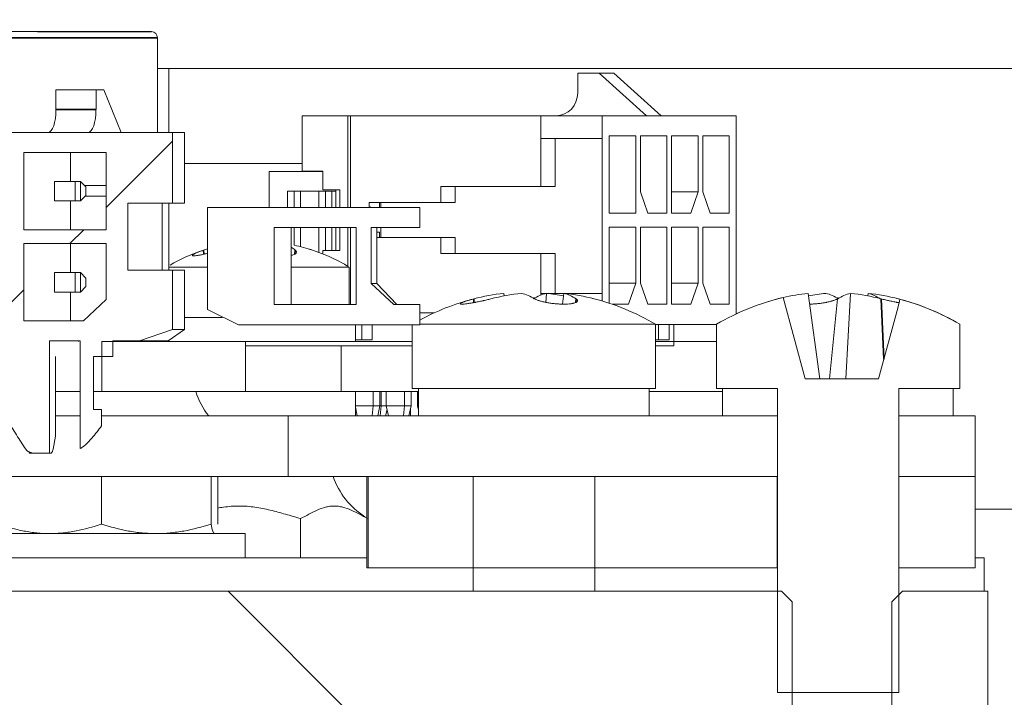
# Model space of a CAD drawing. Header units: millimetres. Extents: x 4 to 1188, y 1 to 840.
# Tile 290 of 299: x 904.81 to 909.43, y 492.29 to 495.48. Entities that reach past the tile are written whole.
import ezdxf

# ---------------------------------------------------------------- set-up
doc = ezdxf.new("R2010")
doc.units = ezdxf.units.MM
doc.layers.add('1', color=7, linetype='Continuous')
doc.styles.add('Arial Unicode MS', font='Arial Unicode MS')
doc.dimstyles.get("Standard").update_dxf_attribs({"dimtxt": 0.18, "dimasz": 0.18, "dimexe": 0.18, "dimexo": 0.0625, "dimgap": 0.09, "dimtad": 0, "dimtih": 1, "dimtoh": 1, "dimdec": 4, "dimzin": 0, "dimdsep": 46, "dimtxsty": 'Standard', "dimcen": 0.09, "dimadec": 0, "dimazin": 0, "dimtfac": 1, "dimtdec": 4, "dimtofl": 0, "dimtmove": 0, "dimatfit": 3, "dimfxl": 0, "dimtolj": 1, "dimtzin": 0, "dimarcsym": 0})

# ---------------------------------------------------------------- blocks, each defined once
blk = doc.blocks.new('_U18')
at = {"layer": '1', "color": 18, "lineweight": 35}
for p, q in [((919.3673, 499.3819), (938.1657, 499.3819)), ((936.1657, 499.3819), (936.1657, 485.8009)), ((891.0282, 485.8009), (938.1657, 485.8009))]:
    blk.add_line(p, q, dxfattribs=at)
at = {"layer": '1', "color": 18, "lineweight": 70}
for points in [[(936.1657, 499.3819), (936.9416, 495.8819), (935.3897, 495.8819)], [(936.1657, 485.8009), (935.3897, 489.3009), (936.9416, 489.3009)]]:
    blk.add_solid(points, dxfattribs=at)
at = {"layer": '1', "color": 18, "linetype": 'Continuous', "lineweight": 13, "insert": (935.7128, 490.5456), "char_height": 3, "attachment_point": 7, "rotation": 90, "line_spacing_factor": 1.047437, "style": 'Arial Unicode MS'}
blk.add_mtext('\\fArial Unicode MS|b0|i0;\\W1.0000;95', dxfattribs=at)

msp = doc.modelspace()

# ---------------------------------------------------------------- hatches: boundary and pattern name
at = {"layer": '1', "linetype": 'Continuous', "lineweight": 35}
h = msp.add_hatch(dxfattribs=at)
h.set_pattern_fill('ANSI31', color=154, scale=1.55, angle=-2.13e-14, style=0)
h.paths.add_polyline_path([(910.7602, 492.2676), (910.7602, 491.839), (908.053, 491.839), (908.053, 492.2676)], flags=0)
edge = h.paths.add_edge_path(flags=0)
edge.add_arc((921.8244, 497.8176), 0.5429, 0, 90, ccw=False)
edge.add_line((922.3673, 497.8176), (922.3673, 496.1247))
edge.add_line((922.3673, 496.1247), (921.9387, 496.1247))
edge.add_line((921.9387, 496.1247), (921.9387, 497.8176))
edge.add_arc((921.8244, 497.8176), 0.1143, 360, 450)
edge.add_line((921.8244, 497.9319), (920.3959, 497.9319))
edge.add_line((920.3959, 497.9319), (920.3959, 498.3605))
edge.add_line((920.3959, 498.3605), (921.8244, 498.3605))
edge = h.paths.add_edge_path(flags=0)
edge.add_arc((900.6244, 497.8176), 0.1143, 90, 180)
edge.add_line((900.5101, 497.8176), (900.5101, 496.1247))
edge.add_line((900.5101, 496.1247), (900.0816, 496.1247))
edge.add_line((900.0816, 496.1247), (900.0816, 497.8176))
edge.add_arc((900.6244, 497.8176), 0.5429, 90, 180, ccw=False)
edge.add_line((900.6244, 498.3605), (902.053, 498.3605))
edge.add_line((902.053, 498.3605), (902.053, 497.9319))
edge.add_line((902.053, 497.9319), (900.6244, 497.9319))
h.paths.add_polyline_path([(911.6887, 491.839), (911.6887, 492.2676), (914.3959, 492.2676), (914.3959, 491.839)], flags=0)
h = msp.add_hatch(dxfattribs=at)
h.set_pattern_fill('ANSI31', color=154, scale=1.55, angle=-2.13e-14, style=0)
h.paths.add_polyline_path([(905.2146, 494.1601), (905.2146, 494.423), (904.8285, 494.423), (904.8285, 494.0601), (905.1082, 494.0601)], flags=0)
edge = h.paths.add_edge_path(flags=0)
edge.add_spline(control_points=[(904.7975, 493.893), (904.7877, 493.8111), (904.7753, 493.7081), (904.763, 493.6052)], knot_values=[0, 0, 0, 0, 1, 1, 1, 1], degree=3, periodic=0)
edge.add_spline(control_points=[(904.763, 493.6052), (904.7658, 493.57), (904.7798, 493.5471), (904.8012, 493.5129), (904.8083, 493.5015), (904.8229, 493.4789), (904.8302, 493.4677), (904.8405, 493.4561)], knot_values=[0, 0, 0, 0, 0.5, 0.5, 0.75, 0.75, 1, 1, 1, 1], degree=3, periodic=0)
edge.add_line((904.8405, 493.4561), (904.9493, 493.9658))
edge.add_line((904.9493, 493.9658), (905.0937, 493.9658))
edge.add_line((905.0937, 493.9658), (905.0937, 493.4598))
edge.add_line((905.3719, 493.9658), (905.527, 494.0201))
edge.add_line((905.527, 494.0201), (905.527, 494.2987))
edge.add_line((905.527, 494.2987), (905.3165, 494.2987))
edge.add_line((905.3165, 494.2987), (905.3165, 494.613))
edge.add_line((905.3165, 494.613), (905.527, 494.613))
edge.add_line((905.527, 494.613), (905.527, 494.9458))
edge.add_line((905.527, 494.9458), (904.478, 494.9458))
edge.add_line((904.478, 494.9458), (904.478, 494.613))
edge.add_line((904.478, 494.613), (904.7265, 494.613))
edge.add_line((904.7265, 494.613), (904.7265, 494.2987))
edge.add_line((904.7265, 494.2987), (904.478, 494.2987))
edge.add_line((904.478, 494.2987), (904.478, 493.893))
edge.add_line((904.516, 494.0201), (904.6711, 493.9658))
h.paths.add_polyline_path([(904.8285, 494.4887), (905.2146, 494.4887), (905.2146, 494.8516), (904.8285, 494.8516)], flags=0)
h = msp.add_hatch(dxfattribs=at)
h.set_pattern_fill('ANSI31', color=154, scale=1.55, angle=29.9848, style=0)
edge = h.paths.add_edge_path(flags=0)
edge.add_line((908.4987, 493.7883), (908.394, 494.1696))
edge.add_arc((908.653, 493.0716), 1.1281, 103.2702, 120.4307)
edge.add_line((908.0816, 494.0443), (908.0816, 493.7426))
edge.add_line((908.0816, 493.7426), (908.3674, 493.7426))
edge.add_line((908.3674, 493.7426), (908.3674, 492.314))
edge.add_line((908.3674, 492.314), (908.9386, 492.314))
edge.add_line((908.9386, 493.7426), (908.9386, 492.314))
edge.add_line((909.2244, 493.7426), (908.9386, 493.7426))
edge.add_arc((908.653, 493.0716), 1.1281, 59.5693, 75.0825, ccw=False)
edge.add_line((909.2244, 494.0443), (909.2244, 493.7426))
edge.add_line((908.8418, 493.7883), (908.9346, 494.1266))
edge.add_line((908.4987, 493.7883), (908.8418, 493.7883))
h = msp.add_hatch(dxfattribs=at)
h.set_pattern_fill('ANSI31', color=154, scale=1.55, angle=29.9848, style=0)
h.paths.add_polyline_path([(905.1948, 493.7283), (905.1948, 493.9624), (905.8695, 493.9624), (905.8695, 493.7283)], flags=0)
h.paths.add_polyline_path([(894.9092, 493.7283), (894.9092, 493.9624), (902.8747, 493.9624), (902.8747, 493.7283)], flags=0)
h.paths.add_polyline_path([(903.0145, 493.7283), (903.0145, 493.9624), (904.7935, 493.9624), (904.7935, 493.7283)], flags=0)
h = msp.add_hatch(dxfattribs=at)
h.set_pattern_fill('ANSI31', color=154, scale=1.55, angle=-2.13e-14, style=0)
h.paths.add_polyline_path([(908.3674, 493.7426), (908.3674, 493.614), (908.1102, 493.614), (908.1102, 493.7426)], flags=0)
h = msp.add_hatch(dxfattribs=at)
h.set_pattern_fill('ANSI31', color=154, scale=1.55, angle=-2.13e-14, style=0)
h.paths.add_polyline_path([(908.3673, 492.8997), (907.5101, 492.8997), (907.5101, 493.3283), (908.3673, 493.3283)], flags=0)
h.paths.add_polyline_path([(906.4454, 493.3283), (906.9387, 493.3283), (906.9387, 492.8997), (906.4454, 492.8997)], flags=0)
h.paths.add_polyline_path([(909.2959, 492.8997), (908.9387, 492.8997), (908.9387, 493.3283), (909.2959, 493.3283)], flags=0)
h = msp.add_hatch(dxfattribs=at)
h.set_pattern_fill('ANSI31', color=154, scale=1.55, angle=89.9544, style=0)
edge = h.paths.add_edge_path(flags=0)
edge.add_line((891.0639, 492.6473), (891.0639, 492.2545))
edge.add_spline(control_points=[(891.0639, 492.2545), (891.0163, 492.2069), (890.9687, 492.1592), (890.9211, 492.1116)], knot_values=[0, 0, 0, 0, 1, 1, 1, 1], degree=3, periodic=0)
edge.add_line((890.9211, 492.1116), (889.7425, 492.1116))
edge.add_line((889.7425, 492.1116), (889.7425, 492.7902))
edge.add_line((889.7425, 492.7902), (890.9211, 492.7902))
edge.add_spline(control_points=[(890.9211, 492.7902), (890.9687, 492.7426), (891.0163, 492.695), (891.0639, 492.6473)], knot_values=[0, 0, 0, 0, 1, 1, 1, 1], degree=3, periodic=0)
edge = h.paths.add_edge_path(flags=0)
edge.add_spline(control_points=[(899.9923, 492.1116), (899.9447, 492.1592), (899.8971, 492.2069), (899.8494, 492.2545)], knot_values=[0, 0, 0, 0, 1, 1, 1, 1], degree=3, periodic=0)
edge.add_line((899.8494, 492.2545), (899.8494, 492.6473))
edge.add_spline(control_points=[(899.8494, 492.6473), (899.8971, 492.695), (899.9447, 492.7426), (899.9923, 492.7902)], knot_values=[0, 0, 0, 0, 1, 1, 1, 1], degree=3, periodic=0)
edge.add_line((899.9923, 492.7902), (908.4371, 492.7902))
edge.add_line((908.4371, 492.7902), (908.4371, 492.1116))
edge.add_line((908.4371, 492.1116), (899.9923, 492.1116))
h.paths.add_polyline_path([(909.3567, 492.7902), (909.3567, 492.1116), (908.9049, 492.1116), (908.9049, 492.7902)], flags=0)

# ---------------------------------------------------------------- linework, layer by layer
at = {"layer": '1', "color": 154, "linetype": 'Continuous', "lineweight": 13}
for p, q in [((905.4275, 495.4195), (904.8928, 495.4195)), ((905.4275, 495.4195), (904.8928, 495.4195)), ((905.4275, 495.4181), (904.8928, 495.4181)), ((905.4561, 494.9458), (905.4561, 495.3909)), ((905.4561, 495.2462), (919.153, 495.2462)), ((905.5101, 494.9459), (905.5101, 495.2462)), ((907.4981, 495.2245), (907.4297, 495.2245)), ((907.4297, 495.2245), (907.5304, 495.2245)), ((907.4297, 495.1316), (907.4297, 495.2245)), ((907.4981, 495.2245), (907.5988, 495.2245)), ((907.5988, 495.2245), (907.5304, 495.2245)), ((907.5304, 495.2245), (907.7532, 495.0245)), ((907.5988, 495.2245), (907.8216, 495.0245)), ((904.9794, 495.1458), (905.1674, 495.1458)), ((904.9794, 495.1458), (904.9794, 495.053)), ((905.1674, 495.1458), (905.204, 495.1458)), ((905.1674, 495.053), (905.1674, 495.1458)), ((905.204, 495.1458), (905.2851, 494.9458)), ((906.2205, 495.0245), (906.135, 495.0245)), ((906.135, 494.7631), (906.135, 495.0245)), ((906.3498, 495.0245), (906.135, 495.0245)), ((906.4554, 495.0245), (906.2205, 495.0245)), ((906.362, 495.0245), (906.3498, 495.0245)), ((906.3498, 495.0245), (906.3498, 494.5937)), ((906.362, 494.5937), (906.362, 495.0245)), ((906.362, 495.0245), (907.2561, 495.0245)), ((907.0735, 495.0245), (906.4554, 495.0245)), ((906.9241, 495.0245), (906.8386, 495.0245)), ((906.8386, 495.0245), (907.0735, 495.0245)), ((906.9241, 495.0245), (907.1389, 495.0245)), ((908.0207, 495.0245), (907.1267, 495.0245)), ((907.1389, 495.0245), (907.1267, 495.0245)), ((907.2561, 494.9166), (907.2561, 495.0245)), ((907.2561, 495.0245), (907.5452, 495.0245)), ((907.7532, 495.0245), (907.329, 495.0245)), ((907.329, 495.0245), (907.3974, 495.0245)), ((907.5452, 495.0245), (907.5452, 494.9166)), ((907.5452, 495.0245), (908.1746, 495.0245)), ((907.7532, 495.0245), (907.8216, 495.0245)), ((908.1746, 495.0245), (908.0207, 495.0245)), ((908.1746, 494.9166), (908.1746, 495.0245)), ((904.478, 494.9458), (905.527, 494.9458)), ((905.1307, 494.9458), (904.9428, 494.9458)), ((905.527, 494.9458), (905.527, 494.613)), ((905.527, 494.9458), (905.5833, 494.9458)), ((905.5833, 494.9458), (905.5833, 494.8387)), ((907.2561, 494.9166), (907.2561, 494.6909)), ((907.5452, 494.9166), (907.2561, 494.9166)), ((907.3237, 494.6909), (907.3237, 494.9166)), ((907.5452, 494.9166), (907.5452, 494.1895)), ((907.578, 494.9295), (907.7021, 494.9295)), ((907.578, 494.5666), (907.578, 494.9295)), ((907.7021, 494.9295), (907.7021, 494.5666)), ((907.7246, 494.9295), (907.8487, 494.9295)), ((907.7246, 494.6666), (907.7246, 494.9295)), ((907.8487, 494.9295), (907.8487, 494.5666)), ((907.8711, 494.9295), (907.9952, 494.9295)), ((907.8711, 494.5666), (907.8711, 494.9295)), ((907.9952, 494.9295), (907.9952, 494.6666)), ((908.0177, 494.9295), (908.1418, 494.9295)), ((908.0177, 494.6666), (908.0177, 494.9295)), ((908.1418, 494.9295), (908.1418, 494.5666)), ((908.1746, 494.1895), (908.1746, 494.9166)), ((905.2146, 494.8516), (904.8285, 494.8516)), ((904.8285, 494.8516), (904.8285, 494.4887)), ((904.8285, 494.8516), (905.047, 494.8516)), ((905.047, 494.8516), (905.047, 494.7158)), ((905.2146, 494.8516), (905.047, 494.8516)), ((905.2146, 494.4887), (905.2146, 494.8516)), ((905.5833, 494.613), (905.5833, 494.8387)), ((905.5832, 494.7997), (906.135, 494.7997)), ((905.9813, 494.7615), (906.2323, 494.7615)), ((906.0125, 494.7615), (905.9813, 494.7615)), ((905.9813, 494.5937), (905.9813, 494.7615)), ((906.0125, 494.7615), (906.2323, 494.7615)), ((906.135, 494.7631), (906.2323, 494.7631)), ((906.2323, 494.7631), (906.2323, 494.6766)), ((904.9729, 494.7158), (905.0702, 494.7158)), ((904.9729, 494.6244), (904.9729, 494.7158)), ((905.0702, 494.7158), (905.0702, 494.6244)), ((905.0702, 494.7158), (905.0944, 494.7158)), ((905.0944, 494.7158), (905.1191, 494.6901)), ((905.0944, 494.7158), (905.0944, 494.6244)), ((905.1132, 494.6962), (905.2146, 494.6962)), ((905.1191, 494.6901), (905.1191, 494.6501)), ((906.2323, 494.6766), (906.3129, 494.6766)), ((906.2934, 494.5937), (906.2934, 494.6766)), ((906.3129, 494.6766), (906.3129, 494.5937)), ((906.7862, 494.6909), (906.7862, 494.6159)), ((907.2561, 494.6909), (906.7862, 494.6909)), ((906.8539, 494.6159), (906.8539, 494.6909)), ((907.3237, 494.6909), (907.2561, 494.6909)), ((905.1191, 494.6501), (905.0944, 494.6244)), ((905.2146, 494.6462), (905.1152, 494.6462)), ((906.0672, 494.6701), (906.0672, 494.5937)), ((906.2934, 494.6701), (906.0672, 494.6701)), ((906.0985, 494.6701), (906.0985, 494.5937)), ((906.1278, 494.5937), (906.1278, 494.6701)), ((906.2138, 494.6701), (906.2138, 494.5937)), ((906.245, 494.6701), (906.245, 494.5937)), ((906.2744, 494.5937), (906.2744, 494.6701)), ((907.7588, 494.5666), (907.7246, 494.6666)), ((907.9952, 494.6666), (907.8711, 494.6666)), ((907.9952, 494.6666), (907.961, 494.5666)), ((908.0519, 494.5666), (908.0177, 494.6666)), ((905.0702, 494.6244), (904.9729, 494.6244)), ((905.0084, 494.6244), (904.9729, 494.6244)), ((905.0084, 494.6244), (905.0944, 494.6244)), ((905.047, 494.6244), (905.047, 494.4887)), ((905.0944, 494.6244), (905.0702, 494.6244)), ((905.3165, 494.613), (905.3165, 494.2987)), ((905.527, 494.613), (905.3165, 494.613)), ((905.3165, 494.613), (905.3974, 494.613)), ((905.3974, 494.613), (905.5833, 494.613)), ((905.478, 494.613), (905.478, 494.2987)), ((905.5101, 494.2987), (905.5101, 494.613)), ((905.5833, 494.613), (905.527, 494.613)), ((905.6915, 494.1137), (905.6915, 494.5937)), ((905.6915, 494.5937), (906.688, 494.5937)), ((906.4506, 494.6159), (906.4506, 494.5937)), ((906.7862, 494.6159), (906.4506, 494.6159)), ((906.4554, 494.5944), (906.4554, 494.5954)), ((906.4554, 494.5954), (906.4583, 494.5944)), ((906.4583, 494.5944), (906.4554, 494.5944)), ((906.4554, 494.5944), (906.4557, 494.5944)), ((906.4557, 494.5944), (906.4583, 494.5944)), ((906.4987, 494.5937), (906.4987, 494.6159)), ((906.5048, 494.5937), (906.5048, 494.6159)), ((906.688, 494.5937), (906.688, 494.4994)), ((906.8539, 494.6159), (906.7862, 494.6159)), ((907.578, 494.5666), (907.7021, 494.5666)), ((907.7021, 494.5666), (907.578, 494.5666)), ((907.7587, 494.5666), (907.8487, 494.5666)), ((907.8487, 494.5666), (907.7588, 494.5666)), ((907.8711, 494.5666), (907.961, 494.5666)), ((907.961, 494.5666), (907.8711, 494.5666)), ((908.0519, 494.5666), (908.1418, 494.5666)), ((908.1418, 494.5666), (908.0519, 494.5666)), ((906.39, 494.4994), (906.0039, 494.4994)), ((906.0039, 494.4994), (906.0039, 494.1365)), ((906.0839, 494.4994), (906.0039, 494.4994)), ((906.39, 494.4994), (906.0839, 494.4994)), ((906.0839, 494.4994), (906.0839, 494.1365)), ((906.0985, 494.4994), (906.0985, 494.4154)), ((906.1278, 494.4089), (906.1278, 494.4994)), ((906.2138, 494.4994), (906.2138, 494.3823)), ((906.245, 494.4994), (906.245, 494.3909)), ((906.2744, 494.3909), (906.2744, 494.4994)), ((906.2934, 494.3909), (906.2934, 494.4994)), ((906.3129, 494.4994), (906.3129, 494.3909)), ((906.3498, 494.4994), (906.3498, 494.3167)), ((906.362, 494.1365), (906.362, 494.4994)), ((906.39, 494.1365), (906.39, 494.4994)), ((906.4866, 494.4994), (906.4599, 494.4994)), ((906.688, 494.4994), (906.46, 494.4994)), ((906.46, 494.4994), (906.46, 494.2365)), ((906.688, 494.4994), (906.4866, 494.4994)), ((906.4866, 494.4994), (906.4866, 494.2365)), ((906.5048, 494.4516), (906.5048, 494.4994)), ((907.578, 494.5009), (907.7021, 494.5009)), ((907.578, 494.1429), (907.578, 494.5009)), ((907.7021, 494.5009), (907.7021, 494.2381)), ((907.7246, 494.5009), (907.8487, 494.5009)), ((907.7246, 494.2381), (907.7246, 494.5009)), ((907.8487, 494.5009), (907.8487, 494.1381)), ((907.8711, 494.5009), (907.9952, 494.5009)), ((907.8711, 494.1381), (907.8711, 494.5009)), ((907.9952, 494.5009), (907.9952, 494.2381)), ((908.0177, 494.5009), (908.1418, 494.5009)), ((908.0177, 494.2381), (908.0177, 494.5009)), ((908.1418, 494.5009), (908.1418, 494.1381)), ((904.8285, 494.4887), (905.2146, 494.4887)), ((906.4987, 494.4766), (906.4866, 494.4766)), ((906.4987, 494.4766), (906.4866, 494.4766)), ((906.4987, 494.4516), (906.4866, 494.4516)), ((906.5048, 494.4516), (906.4866, 494.4516)), ((906.4866, 494.4516), (906.7862, 494.4516)), ((906.4987, 494.4516), (906.4987, 494.4766)), ((906.8539, 494.4516), (906.5048, 494.4516)), ((906.7862, 494.4516), (906.8539, 494.4516)), ((906.7862, 494.4516), (906.7862, 494.3766)), ((906.8539, 494.3766), (906.8539, 494.4516)), ((905.2146, 494.423), (904.8285, 494.423)), ((904.8285, 494.423), (904.8285, 494.0601)), ((905.047, 494.423), (904.8285, 494.423)), ((905.047, 494.423), (905.047, 494.2873)), ((905.2146, 494.423), (905.047, 494.423)), ((905.2146, 494.1601), (905.2146, 494.423)), ((906.2323, 494.3909), (906.2934, 494.3909)), ((906.3129, 494.3909), (906.2323, 494.3909)), ((906.2323, 494.3909), (906.2323, 494.3751)), ((906.3129, 494.3909), (906.2934, 494.3909)), ((906.8539, 494.3766), (906.7862, 494.3766)), ((906.7862, 494.3766), (907.2561, 494.3766)), ((907.3237, 494.3766), (906.8539, 494.3766)), ((907.2561, 494.3766), (907.3237, 494.3766)), ((907.2561, 494.3766), (907.2561, 494.1895)), ((907.3237, 494.1895), (907.3237, 494.3766)), ((905.5101, 494.3124), (905.6914, 494.3124)), ((906.0839, 494.3124), (906.0925, 494.3124)), ((906.0925, 494.3124), (906.3569, 494.3124)), ((906.3569, 494.1365), (906.3569, 494.3124)), ((904.9729, 494.1958), (904.9729, 494.2873)), ((904.9729, 494.2873), (905.0702, 494.2873)), ((905.0702, 494.2873), (905.0702, 494.1958)), ((905.0702, 494.2873), (905.0944, 494.2873)), ((905.0944, 494.2873), (905.0944, 494.1958)), ((905.0944, 494.2873), (905.1191, 494.2616)), ((905.1191, 494.2616), (905.1191, 494.2216)), ((905.3165, 494.2987), (905.527, 494.2987)), ((905.527, 494.2987), (905.527, 494.0201)), ((905.527, 494.2987), (905.5833, 494.2987)), ((905.5833, 494.1116), (905.5833, 494.2987)), ((905.1191, 494.2216), (905.0944, 494.1958)), ((906.4599, 494.2365), (906.4866, 494.2365)), ((906.46, 494.2365), (906.5664, 494.1365)), ((906.5806, 494.1365), (906.4866, 494.2365)), ((907.7021, 494.2381), (907.578, 494.2381)), ((907.7021, 494.2381), (907.6679, 494.1381)), ((907.7588, 494.1381), (907.7246, 494.2381)), ((907.9952, 494.2381), (907.8711, 494.2381)), ((907.9952, 494.2381), (907.961, 494.1381)), ((908.0519, 494.1381), (908.0177, 494.2381)), ((905.0702, 494.1958), (904.9729, 494.1958)), ((905.0084, 494.1958), (904.9729, 494.1958)), ((905.0084, 494.1958), (905.0944, 494.1958)), ((905.047, 494.1959), (905.047, 494.0601)), ((905.0944, 494.1958), (905.0702, 494.1958)), ((907.0851, 494.1776), (907.0835, 494.1894)), ((907.3237, 494.1895), (907.2561, 494.1895)), ((907.2561, 494.1809), (907.2561, 494.1895)), ((907.2561, 494.1895), (907.5452, 494.1895)), ((907.2803, 494.1471), (907.2828, 494.1894)), ((907.5452, 494.1895), (907.3237, 494.1895)), ((907.3585, 494.1393), (907.3654, 494.1894)), ((907.5452, 494.1895), (907.5452, 494.1532)), ((908.1746, 494.0933), (908.1746, 494.1895)), ((908.394, 494.1696), (908.4987, 493.7883)), ((908.5671, 493.7883), (908.512, 494.1894)), ((908.6885, 493.7883), (908.7113, 494.1894)), ((908.7923, 494.1776), (908.794, 494.1894)), ((905.1082, 494.0601), (905.2146, 494.1601)), ((906.0039, 494.1365), (906.39, 494.1365)), ((906.5664, 494.1365), (906.688, 494.1365)), ((906.688, 494.1365), (906.688, 494.0422)), ((907.5923, 494.1381), (907.6679, 494.1381)), ((907.6679, 494.1381), (907.5923, 494.1381)), ((907.7587, 494.1381), (907.8487, 494.1381)), ((907.8487, 494.1381), (907.7588, 494.1381)), ((907.8711, 494.1381), (907.961, 494.1381)), ((907.961, 494.1381), (907.8711, 494.1381)), ((908.0519, 494.1381), (908.1418, 494.1381)), ((908.1418, 494.1381), (908.0519, 494.1381)), ((908.613, 493.7883), (908.6495, 494.1636)), ((908.8418, 493.7883), (908.9346, 494.1266)), ((905.7609, 494.0766), (905.5832, 494.0766)), ((905.5833, 494.0201), (905.5833, 494.1116)), ((905.8374, 494.0422), (905.6915, 494.1137)), ((906.7548, 494.0974), (906.688, 494.0974)), ((904.8285, 494.0601), (905.1082, 494.0601)), ((906.688, 494.0422), (905.8374, 494.0422)), ((905.9154, 494.0422), (905.8374, 494.0422)), ((905.996, 494.0422), (905.9154, 494.0422)), ((906.688, 494.0422), (905.996, 494.0422)), ((906.3855, 493.9624), (906.3855, 494.0422)), ((906.4157, 494.0422), (906.4157, 493.9716)), ((906.4646, 493.9716), (906.4646, 494.0422)), ((906.653, 494.0422), (906.653, 493.7426)), ((906.688, 494.0443), (907.4433, 494.0443)), ((907.4433, 494.0443), (907.7959, 494.0443)), ((907.7959, 493.7426), (907.7959, 494.0443)), ((907.7959, 494.0431), (908.0816, 494.0431)), ((907.8099, 493.9716), (907.8099, 494.0431)), ((907.8587, 494.0431), (907.8587, 493.9716)), ((907.8817, 494.0431), (907.8817, 493.9426)), ((908.0816, 493.7426), (908.0816, 494.0443)), ((908.0816, 494.0431), (908.0816, 493.9624)), ((909.2244, 493.7426), (909.2244, 494.0443)), ((909.2244, 494.0443), (909.2244, 493.7426)), ((905.527, 494.0201), (905.3719, 493.9658)), ((905.5057, 493.9658), (905.5833, 494.0201)), ((905.527, 494.0201), (905.5833, 494.0201)), ((904.9493, 493.9658), (904.9493, 493.4387)), ((905.0937, 493.9658), (904.9493, 493.9658)), ((904.9493, 493.9658), (905.0849, 493.9658)), ((905.0937, 493.9658), (904.957, 493.9658)), ((905.0849, 493.9624), (905.0849, 493.9658)), ((905.0937, 493.4598), (905.0937, 493.9658)), ((905.1948, 493.7283), (905.1948, 493.9624)), ((905.1948, 493.9624), (905.8695, 493.9624)), ((905.2458, 493.9658), (905.2458, 493.893)), ((905.3719, 493.9658), (905.2458, 493.9658)), ((905.2458, 493.9658), (905.3466, 493.9658)), ((905.478, 493.9658), (905.3466, 493.9658)), ((905.3466, 493.9624), (905.3466, 493.9658)), ((905.5057, 493.9658), (905.3719, 493.9658)), ((905.478, 493.9658), (905.5057, 493.9658)), ((905.5101, 493.9623), (905.5101, 493.9689)), ((906.3187, 493.9426), (905.8694, 493.9426)), ((905.8695, 493.9624), (905.8695, 493.7283)), ((905.9283, 493.9624), (905.8695, 493.9624)), ((906.653, 493.9624), (905.9311, 493.9624)), ((906.653, 493.9426), (906.3187, 493.9426)), ((906.3187, 493.7283), (906.3187, 493.9426)), ((906.4157, 493.9716), (906.3855, 493.9716)), ((906.4646, 493.9716), (906.4157, 493.9716)), ((907.7959, 493.9716), (907.8099, 493.9716)), ((908.0816, 493.9624), (907.7959, 493.9624)), ((907.7959, 493.9426), (907.8817, 493.9426)), ((907.8099, 493.9716), (907.8587, 493.9716)), ((904.9779, 493.643), (904.9779, 493.893)), ((905.2458, 493.893), (905.1563, 493.893)), ((908.4987, 493.7883), (908.8418, 493.7883)), ((904.9779, 493.7283), (905.0937, 493.7283)), ((905.1586, 493.7283), (905.1948, 493.7283)), ((905.8695, 493.7283), (905.1948, 493.7283)), ((905.9283, 493.7283), (905.8695, 493.7283)), ((906.3187, 493.7283), (905.9311, 493.7283)), ((905.9311, 493.7283), (906.6816, 493.7283)), ((906.3855, 493.614), (906.3855, 493.7283)), ((906.4699, 493.7283), (906.4699, 493.6602)), ((906.5012, 493.7283), (906.5012, 493.6602)), ((906.5069, 493.7283), (906.5069, 493.6602)), ((906.5306, 493.6602), (906.5306, 493.7283)), ((906.6165, 493.7283), (906.6165, 493.6602)), ((906.6478, 493.7283), (906.6478, 493.6602)), ((906.653, 493.7426), (907.4433, 493.7426)), ((906.6772, 493.6602), (906.6772, 493.7283)), ((906.6816, 493.7426), (906.6816, 493.614)), ((907.4433, 493.7426), (907.7959, 493.7426)), ((907.7652, 493.7426), (907.7652, 493.614)), ((907.7652, 493.7283), (908.1102, 493.7283)), ((908.3674, 493.7426), (908.0816, 493.7426)), ((908.1101, 493.7283), (908.1101, 493.614)), ((908.1102, 493.614), (908.1102, 493.7426)), ((908.1102, 493.7426), (908.3674, 493.7426)), ((908.3674, 492.314), (908.3674, 493.7426)), ((908.3674, 493.7426), (908.3674, 493.614)), ((908.9386, 493.7426), (908.9386, 492.314)), ((909.2244, 493.7426), (908.9386, 493.7426)), ((909.1938, 493.7426), (909.1938, 493.614)), ((906.4699, 493.6602), (906.3855, 493.6602)), ((906.4649, 493.614), (906.4699, 493.6602)), ((906.4699, 493.6602), (906.5012, 493.6602)), ((906.5012, 493.6602), (906.4905, 493.614)), ((906.5069, 493.6602), (906.5012, 493.6602)), ((906.502, 493.614), (906.5069, 493.6602)), ((906.5069, 493.6602), (906.5306, 493.6602)), ((906.5412, 493.614), (906.5306, 493.6602)), ((906.6165, 493.6602), (906.5306, 493.6602)), ((906.6115, 493.614), (906.6165, 493.6602)), ((906.6165, 493.6602), (906.6478, 493.6602)), ((906.6478, 493.6602), (906.6371, 493.614)), ((906.6816, 493.6411), (906.6772, 493.6602)), ((906.6816, 493.6602), (906.6772, 493.6602)), ((905.0936, 493.614), (904.9778, 493.614)), ((904.9779, 493.5188), (904.9779, 493.643)), ((905.1563, 493.643), (905.1933, 493.643)), ((905.1933, 493.643), (905.1933, 493.5671)), ((906.07, 493.614), (905.1933, 493.614)), ((906.0701, 493.3283), (906.0701, 493.614)), ((906.0701, 493.614), (908.3674, 493.614)), ((906.3947, 493.614), (906.3855, 493.6539)), ((906.3878, 493.6437), (906.3855, 493.6335)), ((906.5344, 493.6437), (906.5275, 493.614)), ((906.6438, 493.6431), (906.6438, 493.614)), ((908.3674, 493.614), (908.1102, 493.614)), ((908.3674, 493.614), (908.3674, 493.3283)), ((908.9386, 493.614), (909.2959, 493.614)), ((908.9386, 493.3283), (908.9386, 493.614)), ((909.2959, 493.614), (909.2959, 493.3283)), ((904.9779, 493.5188), (904.9656, 493.4566)), ((904.8774, 493.4387), (904.8774, 493.4387)), ((904.9493, 493.4387), (904.8774, 493.4387)), ((904.9493, 493.4387), (904.955, 493.4387)), ((906.07, 493.3283), (900.3763, 493.3283)), ((905.1926, 493.3283), (905.1926, 493.1051)), ((905.7078, 493.3283), (905.7078, 493.1051)), ((905.7396, 493.3283), (905.7396, 493.1051)), ((908.3674, 493.3283), (906.0701, 493.3283)), ((906.4387, 492.8997), (906.4387, 493.3283)), ((906.4454, 493.3283), (906.9387, 493.3283)), ((906.4454, 492.8997), (906.4454, 493.3283)), ((906.9387, 493.3283), (906.9387, 492.8997)), ((907.5101, 492.8997), (907.5101, 493.3283)), ((907.5101, 493.3283), (908.3673, 493.3283)), ((908.3673, 493.3283), (908.3673, 492.8997)), ((909.2959, 493.3283), (908.9386, 493.3283)), ((908.9387, 492.8997), (908.9387, 493.3283)), ((908.9387, 493.3283), (909.2959, 493.3283)), ((909.2959, 493.3283), (909.2959, 492.8997)), ((909.2959, 493.1747), (909.5101, 493.1747)), ((906.1281, 493.1307), (906.1281, 492.9462)), ((904.5816, 493.0605), (905.8673, 493.0605)), ((905.8673, 492.9462), (905.8673, 493.0605)), ((906.4387, 492.9462), (901.0995, 492.9462)), ((909.2959, 492.9462), (909.3387, 492.9462)), ((909.3387, 492.9462), (909.3387, 492.7902)), ((906.4387, 492.8997), (906.4454, 492.8997)), ((906.9387, 492.8997), (906.4454, 492.8997)), ((906.9387, 492.8997), (906.9387, 492.7902)), ((906.9387, 492.8997), (907.2244, 492.8997)), ((907.2244, 492.8997), (907.5101, 492.8997)), ((907.5101, 492.7902), (907.5101, 492.8997)), ((908.3673, 492.8997), (907.5101, 492.8997)), ((908.3673, 492.8997), (908.3674, 492.8997)), ((908.9386, 492.8997), (908.9387, 492.8997)), ((909.2959, 492.8997), (908.9387, 492.8997)), ((899.9923, 492.7902), (908.3867, 492.7902)), ((908.9552, 492.7902), (909.3567, 492.7902)), ((909.3567, 492.7902), (909.3567, 492.1116)), ((908.4371, 492.7402), (908.4371, 492.1616)), ((908.9049, 492.1616), (908.9049, 492.7402)), ((908.9386, 492.314), (908.3674, 492.314))]:
    msp.add_line(p, q, dxfattribs=at)
at = {"layer": '1', "color": 154, "linetype": 'Continuous', "lineweight": 35}
for p, q in [((905.413, 495.3909), (904.0275, 495.3909)), ((905.4561, 495.3909), (905.413, 495.3909)), ((904.9794, 495.053), (905.1674, 495.053)), ((905.6731, 494.3736), (905.6723, 494.3926)), ((906.1011, 494.374), (906.1029, 494.3926)), ((906.942, 494.1462), (906.9413, 494.1636)), ((907.4206, 494.1466), (907.4223, 494.1636)), ((908.3699, 494.1636), (908.3699, 494.1636)), ((908.8669, 493.88), (908.8555, 494.1636))]:
    msp.add_line(p, q, dxfattribs=at)
at = {"layer": '1', "color": 154, "linetype": 'Continuous', "lineweight": 13}
for centre, radius, start, end in [((905.4275, 495.3909), 0.0286, 0, 90), ((905.9283, 493.6168), 0.817, 58.3616, 73.2594), ((905.9283, 493.6168), 0.817, 108.5523, 120.3692), ((908.653, 493.0716), 1.1281, 103.2702, 120.4307), ((907.2244, 493.0716), 1.1281, 104.7533, 118.3912), ((907.2244, 493.0716), 1.1281, 59.5673, 75.8858), ((908.653, 493.0716), 1.1281, 104.7533, 115.0926), ((908.653, 493.0716), 1.1281, 59.5673, 75.8858), ((908.653, 493.0716), 1.1281, 59.5693, 75.0825), ((905.9816, 493.8387), 0.3628, 197.7148, 218.2619), ((906.6245, 493.4459), 0.3628, 198.9033, 237.5106)]:
    msp.add_arc(centre, radius, start, end, dxfattribs=at)
for centre, major_axis, ratio, start_param, end_param in [((907.329, 495.1316), (0, -0.1071), 0.939693, 0, 1.570796), ((904.9428, 495.053), (0, 0.1071), 0.34202, 3.141593, 4.712389), ((905.1307, 495.053), (0, 0.1071), 0.34202, 3.141593, 4.712389), ((905.9253, 493.616), (0.2162, -0.7879), 0.918668, 3.166095, 3.192828), ((905.9355, 493.616), (0.0924, 0.8117), 0.380951, 6.02834, 6.09575), ((905.9313, 493.616), (0.2162, 0.7879), 0.918668, 6.23195, 6.350304), ((907.2281, 493.0726), (0.2985, -1.0879), 0.918668, 2.990431, 3.129837), ((907.2208, 493.0726), (0.2985, 1.0879), 0.918668, 0.342694, 0.482099), ((907.2332, 493.0726), (0.1275, -1.1209), 0.380951, 2.863102, 3.002508), ((907.2156, 493.0726), (0.1275, 1.1209), 0.380951, 0.139085, 0.27849), ((907.2281, 493.0726), (0.2985, -1.0879), 0.918668, 2.720875, 2.798899), ((907.2208, 493.0726), (0.2985, 1.0879), 0.918668, 0.011756, 0.151162), ((907.2156, 493.0726), (0.1275, 1.1209), 0.380951, 6.091332, 6.230738), ((908.6566, 493.0726), (0.2985, -1.0879), 0.918668, 3.105844, 3.129837), ((908.6566, 493.0726), (0.2985, -1.0879), 0.918668, 2.990431, 3.105844), ((908.6494, 493.0726), (0.2985, 1.0879), 0.918668, 0.342694, 0.420717), ((908.6618, 493.0726), (0.1275, -1.1209), 0.380951, 2.863102, 3.002508), ((908.6442, 493.0726), (0.1275, 1.1209), 0.380951, 0.139085, 0.27849), ((908.6566, 493.0726), (0.2985, -1.0879), 0.918668, 2.659493, 2.798899), ((908.6494, 493.0726), (0.2985, 1.0879), 0.918668, 0.011756, 0.151162), ((908.6442, 493.0726), (0.1275, 1.1209), 0.380951, 6.091332, 6.230738)]:
    msp.add_ellipse(centre, major_axis=major_axis, ratio=ratio, start_param=start_param, end_param=end_param, dxfattribs=at)
for points, knots in [([(904.8928, 495.4195), (904.8911, 495.4195), (904.8878, 495.4195), (904.8827, 495.4195), (904.8776, 495.4195), (904.8726, 495.4195), (904.8675, 495.4195), (904.8624, 495.4195), (904.8573, 495.4195), (904.8522, 495.4195), (904.8471, 495.4195), (904.842, 495.4195), (904.8369, 495.4195), (904.8318, 495.4195), (904.8266, 495.4195), (904.8215, 495.4195), (904.8164, 495.4195), (904.8112, 495.4195), (904.8061, 495.4195), (904.801, 495.4195), (904.7958, 495.4195), (904.7906, 495.4195), (904.7855, 495.4195), (904.7803, 495.4195), (904.7752, 495.4195), (904.77, 495.4195), (904.7648, 495.4195), (904.7597, 495.4195), (904.7545, 495.4195), (904.7493, 495.4195), (904.7442, 495.4195), (904.739, 495.4195), (904.7243, 495.4195), (904.6977, 495.4195), (904.6569, 495.4195), (904.6091, 495.4195), (904.5596, 495.4195), (904.5111, 495.4195), (904.4661, 495.4195), (904.4225, 495.4195), (904.3901, 495.4195), (904.3623, 495.4195), (904.3345, 495.4195), (904.3031, 495.4195), (904.2738, 495.4195), (904.2497, 495.4195), (904.2309, 495.4195), (904.2125, 495.4195), (904.1915, 495.4195), (904.1688, 495.4195), (904.1483, 495.4195), (904.1322, 495.4195), (904.1202, 495.4195), (904.1091, 495.4195), (904.0971, 495.4195), (904.0834, 495.4195), (904.0714, 495.4195), (904.0647, 495.4195), (904.0603, 495.4195), (904.0577, 495.4195), (904.0563, 495.4195), (904.056, 495.4195), (904.056, 495.4195)], [0, 0, 0, 0, 0.004204, 0.008408, 0.012613, 0.016817, 0.021021, 0.025225, 0.02943, 0.033634, 0.037838, 0.042042, 0.046246, 0.050451, 0.054655, 0.058859, 0.063063, 0.067267, 0.071472, 0.075676, 0.07988, 0.084084, 0.088288, 0.092493, 0.096697, 0.100901, 0.105105, 0.109309, 0.113514, 0.117718, 0.121922, 0.126126, 0.130331, 0.157732, 0.19109, 0.230403, 0.27567, 0.315046, 0.354418, 0.393768, 0.433107, 0.445403, 0.474314, 0.515275, 0.542648, 0.570019, 0.597387, 0.610587, 0.638594, 0.679555, 0.706928, 0.734299, 0.761667, 0.774193, 0.801153, 0.840421, 0.879767, 0.919109, 0.931714, 0.960737, 0.982863, 1, 1, 1, 1]), ([(905.6912, 494.378), (905.6912, 494.378), (905.6911, 494.378), (905.6882, 494.3772), (905.6855, 494.3765), (905.68, 494.3751), (905.6773, 494.3745), (905.6694, 494.3726), (905.6643, 494.3714), (905.6571, 494.3699), (905.6548, 494.3694), (905.6503, 494.3686), (905.6481, 494.3682), (905.6419, 494.3671), (905.6382, 494.3666), (905.6333, 494.366), (905.6318, 494.3659), (905.629, 494.3657), (905.6265, 494.3656), (905.6245, 494.3657), (905.6232, 494.3658), (905.6228, 494.3659), (905.6221, 494.366), (905.6218, 494.3661), (905.6203, 494.3666), (905.6198, 494.3671), (905.6198, 494.3682), (905.6199, 494.3685), (905.6203, 494.3692), (905.6205, 494.3694), (905.6209, 494.3699), (905.6212, 494.3701), (905.6226, 494.3714), (905.6242, 494.3725), (905.6274, 494.3744), (905.6287, 494.3751), (905.6313, 494.3765), (905.6342, 494.3779), (905.6375, 494.3794), (905.641, 494.3809), (905.6429, 494.3817), (905.6489, 494.3841), (905.6531, 494.3858), (905.66, 494.3883), (905.6624, 494.3892), (905.6672, 494.3909), (905.6698, 494.3917), (905.6723, 494.3926)], [0, 0, 0, 0, 0.001057, 0.001057, 0.039477, 0.039477, 0.077898, 0.077898, 0.15474, 0.15474, 0.193161, 0.193161, 0.231582, 0.231582, 0.308424, 0.308424, 0.346845, 0.346845, 0.385266, 0.423686, 0.423686, 0.442897, 0.442897, 0.462107, 0.462107, 0.538949, 0.538949, 0.57737, 0.57737, 0.596581, 0.596581, 0.615791, 0.615791, 0.692633, 0.692633, 0.731054, 0.731054, 0.769475, 0.807895, 0.807895, 0.846316, 0.846316, 0.923158, 0.923158, 0.961579, 0.961579, 1, 1, 1, 1]), ([(906.1029, 494.3926), (906.1049, 494.3909), (906.1063, 494.3892), (906.1078, 494.3867), (906.1081, 494.3858), (906.1085, 494.3846), (906.1085, 494.3842), (906.1086, 494.3833), (906.1087, 494.3829), (906.1085, 494.3809), (906.1079, 494.3794), (906.1062, 494.3772), (906.1055, 494.3765), (906.1038, 494.3751), (906.1028, 494.3745), (906.0995, 494.3726), (906.0967, 494.3714), (906.0919, 494.3699), (906.0902, 494.3694), (906.0871, 494.3687), (906.0858, 494.3684), (906.0845, 494.3682)], [0, 0, 0, 0, 0.171306, 0.171306, 0.256959, 0.256959, 0.299786, 0.299786, 0.342612, 0.342612, 0.513919, 0.513919, 0.599572, 0.599572, 0.685225, 0.685225, 0.856531, 0.856531, 0.942184, 0.942184, 1, 1, 1, 1]), ([(907.0219, 494.1636), (907.0156, 494.162), (907.0092, 494.1605), (906.9994, 494.1581), (906.9961, 494.1574), (906.991, 494.1562), (906.9894, 494.1558), (906.986, 494.1551), (906.9843, 494.1547), (906.9759, 494.1528), (906.9692, 494.1514), (906.9594, 494.1494), (906.9561, 494.1488), (906.9512, 494.1478), (906.9496, 494.1475), (906.9464, 494.1469), (906.9449, 494.1466), (906.9371, 494.1452), (906.9311, 494.1441), (906.924, 494.143), (906.9227, 494.1428), (906.9199, 494.1423), (906.9185, 494.1421), (906.9146, 494.1415), (906.912, 494.1412), (906.9048, 494.1402), (906.9005, 494.1397), (906.8957, 494.1393), (906.8947, 494.1393), (906.893, 494.1391), (906.8904, 494.139), (906.8868, 494.1389), (906.8844, 494.139), (906.8829, 494.1391), (906.8825, 494.1391), (906.8816, 494.1393), (906.8812, 494.1393), (906.8796, 494.1397), (906.8789, 494.1402), (906.8788, 494.1412), (906.879, 494.1415), (906.8797, 494.1423), (906.8801, 494.1427), (906.8821, 494.1441), (906.884, 494.1451), (906.8872, 494.1466), (906.8879, 494.1469), (906.8893, 494.1475), (906.8916, 494.1484), (906.8959, 494.15), (906.8998, 494.1514), (906.9029, 494.1525), (906.904, 494.1528), (906.9062, 494.1536), (906.9074, 494.1539), (906.9133, 494.1558), (906.9184, 494.1573), (906.9266, 494.1597), (906.9294, 494.1604), (906.9352, 494.162), (906.9383, 494.1628), (906.9413, 494.1636)], [0, 0, 0, 0, 0.0625, 0.0625, 0.09375, 0.09375, 0.109375, 0.109375, 0.125, 0.125, 0.1875, 0.1875, 0.21875, 0.21875, 0.234375, 0.234375, 0.25, 0.25, 0.3125, 0.3125, 0.328125, 0.328125, 0.34375, 0.34375, 0.375, 0.375, 0.4375, 0.4375, 0.453125, 0.453125, 0.46875, 0.5, 0.53125, 0.53125, 0.546875, 0.546875, 0.5625, 0.5625, 0.625, 0.625, 0.65625, 0.65625, 0.6875, 0.6875, 0.75, 0.75, 0.765625, 0.765625, 0.78125, 0.8125, 0.84375, 0.84375, 0.859375, 0.859375, 0.875, 0.875, 0.9375, 0.9375, 0.96875, 0.96875, 1, 1, 1, 1]), ([(907.4223, 494.1636), (907.4247, 494.162), (907.4265, 494.1605), (907.4282, 494.1581), (907.4287, 494.1574), (907.4291, 494.1562), (907.4292, 494.1558), (907.4293, 494.1551), (907.4293, 494.1547), (907.4292, 494.1528), (907.4285, 494.1514), (907.4264, 494.1494), (907.4256, 494.1488), (907.4241, 494.1478), (907.4235, 494.1475), (907.4224, 494.1469), (907.4217, 494.1466), (907.4185, 494.1452), (907.4153, 494.1441), (907.4105, 494.143), (907.4095, 494.1428), (907.4075, 494.1423), (907.4064, 494.1421), (907.4032, 494.1415), (907.4009, 494.1412), (907.3936, 494.1402), (907.3884, 494.1397), (907.3812, 494.1393), (907.3797, 494.1393), (907.3768, 494.1391), (907.3723, 494.139), (907.3645, 494.1389), (907.3581, 494.139), (907.3532, 494.1391), (907.3515, 494.1391), (907.3482, 494.1393), (907.3465, 494.1393), (907.338, 494.1397), (907.3312, 494.1402), (907.321, 494.1412), (907.3176, 494.1415), (907.3107, 494.1423), (907.3073, 494.1427), (907.2973, 494.1441), (907.2908, 494.1451), (907.2829, 494.1466), (907.2814, 494.1469), (907.2783, 494.1475), (907.2737, 494.1484), (907.2665, 494.15), (907.261, 494.1514), (907.2571, 494.1525), (907.2558, 494.1528), (907.2533, 494.1536), (907.252, 494.1539), (907.246, 494.1558), (907.2417, 494.1573), (907.2359, 494.1597), (907.2342, 494.1604), (907.2309, 494.162), (907.2293, 494.1628), (907.228, 494.1636)], [0, 0, 0, 0, 0.0625, 0.0625, 0.09375, 0.09375, 0.109375, 0.109375, 0.125, 0.125, 0.1875, 0.1875, 0.21875, 0.21875, 0.234375, 0.234375, 0.25, 0.25, 0.3125, 0.3125, 0.328125, 0.328125, 0.34375, 0.34375, 0.375, 0.375, 0.4375, 0.4375, 0.453125, 0.453125, 0.46875, 0.5, 0.53125, 0.53125, 0.546875, 0.546875, 0.5625, 0.5625, 0.625, 0.625, 0.65625, 0.65625, 0.6875, 0.6875, 0.75, 0.75, 0.765625, 0.765625, 0.78125, 0.8125, 0.84375, 0.84375, 0.859375, 0.859375, 0.875, 0.875, 0.9375, 0.9375, 0.96875, 0.96875, 1, 1, 1, 1]), ([(908.5185, 494.139), (908.5199, 494.139), (908.5212, 494.139), (908.5243, 494.1391), (908.5259, 494.1391), (908.5293, 494.1393), (908.531, 494.1393), (908.5394, 494.1397), (908.5462, 494.1402), (908.5564, 494.1412), (908.5599, 494.1415), (908.5667, 494.1423), (908.5701, 494.1427), (908.5801, 494.1441), (908.5866, 494.1451), (908.5945, 494.1466), (908.596, 494.1469), (908.5991, 494.1475), (908.6037, 494.1484), (908.611, 494.15), (908.6164, 494.1514), (908.6203, 494.1525), (908.6216, 494.1528), (908.6241, 494.1536), (908.6254, 494.1539), (908.6314, 494.1558), (908.6358, 494.1573), (908.6415, 494.1597), (908.6433, 494.1604), (908.6466, 494.162), (908.6481, 494.1628), (908.6495, 494.1636)], [0, 0, 0, 0, 0.027206, 0.027206, 0.059632, 0.059632, 0.092059, 0.092059, 0.221765, 0.221765, 0.286618, 0.286618, 0.351471, 0.351471, 0.481176, 0.481176, 0.513603, 0.513603, 0.546029, 0.610882, 0.675735, 0.675735, 0.708162, 0.708162, 0.740588, 0.740588, 0.870294, 0.870294, 0.935147, 0.935147, 1, 1, 1, 1]), ([(908.8555, 494.1636), (908.8618, 494.162), (908.8682, 494.1605), (908.8781, 494.1581), (908.8814, 494.1574), (908.8864, 494.1562), (908.8881, 494.1558), (908.8914, 494.1551), (908.8931, 494.1547), (908.9015, 494.1528), (908.9082, 494.1514), (908.9181, 494.1494), (908.9213, 494.1488), (908.9262, 494.1478), (908.9278, 494.1475), (908.931, 494.1469), (908.9326, 494.1466), (908.9361, 494.1459), (908.9381, 494.1456), (908.94, 494.1453)], [0, 0, 0, 0, 0.231669, 0.231669, 0.347504, 0.347504, 0.405421, 0.405421, 0.463338, 0.463338, 0.695008, 0.695008, 0.810842, 0.810842, 0.868759, 0.868759, 0.926677, 0.926677, 1, 1, 1, 1]), ([(904.8378, 493.4566), (904.8302, 493.4677), (904.8229, 493.4789), (904.8083, 493.5015), (904.8012, 493.5129), (904.7798, 493.5471), (904.7658, 493.57), (904.7519, 493.593)], [0, 0, 0, 0, 0.25, 0.25, 0.5, 0.5, 1, 1, 1, 1]), ([(905.1933, 493.5671), (905.1862, 493.5572), (905.1789, 493.5474), (905.1639, 493.528), (905.1562, 493.5184), (905.1442, 493.5045), (905.1401, 493.4999), (905.1316, 493.4909), (905.1273, 493.4865), (905.1183, 493.4781), (905.1137, 493.4741), (905.1041, 493.4665), (905.0991, 493.4629), (905.0937, 493.4598)], [0, 0, 0, 0, 0.25, 0.25, 0.5, 0.5, 0.625, 0.625, 0.75, 0.75, 0.875, 0.875, 1, 1, 1, 1]), ([(904.8774, 493.4387), (904.8736, 493.4387), (904.868, 493.4391), (904.8625, 493.4403), (904.8589, 493.4414), (904.857, 493.442), (904.8536, 493.4434), (904.851, 493.4447), (904.8486, 493.4462), (904.847, 493.4472), (904.8462, 493.4478), (904.8425, 493.4507), (904.8399, 493.4534), (904.8378, 493.4566)], [0, 0, 0, 0, 0.25, 0.375, 0.375, 0.5, 0.5, 0.625, 0.6875, 0.6875, 0.75, 0.75, 1, 1, 1, 1]), ([(904.9656, 493.4566), (904.965, 493.4538), (904.9644, 493.4514), (904.9633, 493.4481), (904.9629, 493.447), (904.962, 493.4451), (904.9611, 493.4434), (904.9602, 493.442), (904.9592, 493.4408), (904.9587, 493.4403), (904.9571, 493.4391), (904.9561, 493.4387), (904.955, 493.4387)], [0, 0, 0, 0, 0.25, 0.25, 0.375, 0.375, 0.5, 0.625, 0.625, 0.75, 0.75, 1, 1, 1, 1]), ([(906.1281, 493.1307), (906.1045, 493.1375), (906.0809, 493.1445), (906.0336, 493.1581), (906.01, 493.1646), (905.9623, 493.1761), (905.9383, 493.1811), (905.9018, 493.1862), (905.8896, 493.1876), (905.865, 493.1894), (905.8526, 493.1899), (905.837, 493.1899), (905.8338, 493.1899), (905.8276, 493.1898), (905.8183, 493.1895), (905.809, 493.189), (905.7904, 493.1876), (905.7782, 493.1863), (905.7565, 493.1832), (905.7471, 493.1816), (905.7377, 493.1799)], [0, 0, 0, 0, 0.185537, 0.185537, 0.371075, 0.371075, 0.556612, 0.556612, 0.649381, 0.649381, 0.742149, 0.742149, 0.765342, 0.765342, 0.788534, 0.834918, 0.834918, 0.927687, 0.927687, 1, 1, 1, 1]), ([(906.4439, 493.1307), (906.4309, 493.1375), (906.418, 493.1445), (906.392, 493.1581), (906.379, 493.1647), (906.3529, 493.1762), (906.3397, 493.1811), (906.3197, 493.1863), (906.3129, 493.1876), (906.3028, 493.189), (906.2977, 493.1895), (906.2926, 493.1898), (906.2892, 493.1899), (906.2874, 493.1899), (906.2789, 493.1899), (906.2721, 493.1894), (906.2586, 493.1876), (906.2519, 493.1862), (906.232, 493.181), (906.2189, 493.1761), (906.1928, 493.1646), (906.1798, 493.158), (906.1539, 493.1445), (906.141, 493.1375), (906.1281, 493.1307)], [0, 0, 0, 0, 0.125, 0.125, 0.25, 0.25, 0.375, 0.375, 0.4375, 0.4375, 0.46875, 0.484375, 0.484375, 0.5, 0.5, 0.5625, 0.5625, 0.625, 0.625, 0.75, 0.75, 0.875, 0.875, 1, 1, 1, 1]), ([(904.951, 493.0605), (904.9305, 493.0605), (904.9101, 493.0615), (904.8696, 493.0655), (904.8493, 493.0685), (904.809, 493.0763), (904.7889, 493.0811), (904.7639, 493.088), (904.7589, 493.0894), (904.7489, 493.0923), (904.7339, 493.0968), (904.7191, 493.1017), (904.7093, 493.1051)], [0, 0, 0, 0, 0.25, 0.25, 0.5, 0.5, 0.75, 0.75, 0.8125, 0.8125, 0.875, 1, 1, 1, 1]), ([(905.1926, 493.1051), (905.1535, 493.0916), (905.114, 493.0804), (905.0535, 493.0687), (905.0331, 493.0656), (905.0074, 493.0631), (905.0023, 493.0626), (904.992, 493.0618), (904.9868, 493.0615), (904.9714, 493.0607), (904.9612, 493.0605), (904.951, 493.0605)], [0, 0, 0, 0, 0.5, 0.5, 0.75, 0.75, 0.8125, 0.8125, 0.875, 0.875, 1, 1, 1, 1]), ([(905.4502, 493.0605), (905.4393, 493.0605), (905.4283, 493.0607), (905.4064, 493.0618), (905.3955, 493.0625), (905.3629, 493.0656), (905.3414, 493.0686), (905.277, 493.0803), (905.2347, 493.0915), (905.1926, 493.1051)], [0, 0, 0, 0, 0.125, 0.125, 0.25, 0.25, 0.5, 0.5, 1, 1, 1, 1]), ([(905.7078, 493.1051), (905.6656, 493.0915), (905.6232, 493.0803), (905.5589, 493.0686), (905.5373, 493.0656), (905.4939, 493.0615), (905.4721, 493.0605), (905.4502, 493.0605)], [0, 0, 0, 0, 0.5, 0.5, 0.75, 0.75, 1, 1, 1, 1]), ([(905.7237, 493.0605), (905.723, 493.0605), (905.7223, 493.0607), (905.721, 493.0618), (905.7203, 493.0625), (905.7183, 493.0656), (905.717, 493.0686), (905.713, 493.0803), (905.7104, 493.0915), (905.7078, 493.1051)], [0, 0, 0, 0, 0.125, 0.125, 0.25, 0.25, 0.5, 0.5, 1, 1, 1, 1])]:
    msp.add_open_spline(points, degree=3, knots=knots, dxfattribs=at)
for points in [[(908.9346, 494.1266), (908.9378, 494.1382), (908.9407, 494.15), (908.9434, 494.1617)], [(905.1563, 493.893), (905.1563, 493.8097), (905.1563, 493.7263), (905.1563, 493.643)], [(908.3867, 492.7902), (908.4035, 492.7735), (908.4203, 492.7568), (908.4371, 492.7402)], [(908.9049, 492.7402), (908.9217, 492.7568), (908.9384, 492.7735), (908.9552, 492.7902)]]:
    msp.add_open_spline(points, degree=3, dxfattribs=at)
msp.add_rational_spline([(904.955, 493.4387), (904.8659, 493.4387), (904.7894, 493.4387), (904.8774, 493.4387)], [1, 0.445067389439, 0.352060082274, 0.720978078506], degree=3, dxfattribs=at)

# ---------------------------------------------------------------- dimensions: what is measured, and where the dimension line sits
at = {"layer": '1', "color": 18, "linetype": 'Continuous', "lineweight": 13}
dim = msp.add_linear_dim(base=(936.1657, 499.3819), p1=(879.654, 485.8009), p2=(911.2244, 499.3819), angle=270, dimstyle='Standard', override={"dimtxt": 3, "dimasz": 3.5, "dimexe": 2, "dimexo": 1, "dimgap": 1.5, "dimtad": 1, "dimtih": 0, "dimtoh": 0, "dimdec": 0, "dimlfac": 7, "dimzin": 8, "dimdsep": 44, "dimlunit": 2, "dimtxsty": 'Arial Unicode MS', "dimsah": 1, "dimse1": 0, "dimse2": 0, "dimsd1": 0, "dimsd2": 0, "dimclrd": 18, "dimclre": 18, "dimclrt": 18, "dimtol": 0, "dimtm": -0.1, "dimtfac": 0.666667, "dimtdec": 2, "dimtofl": 1, "dimtmove": 0, "dimtzin": 8, "dimlwd": 35, "dimlwe": 35}, dxfattribs=at)
dim.commit()
dim.dimension.update_dxf_attribs({"geometry": '_U18', "text_midpoint": (936.1657, 492.5914), "dimtype": 160})

doc.saveas('drawing.dxf')
